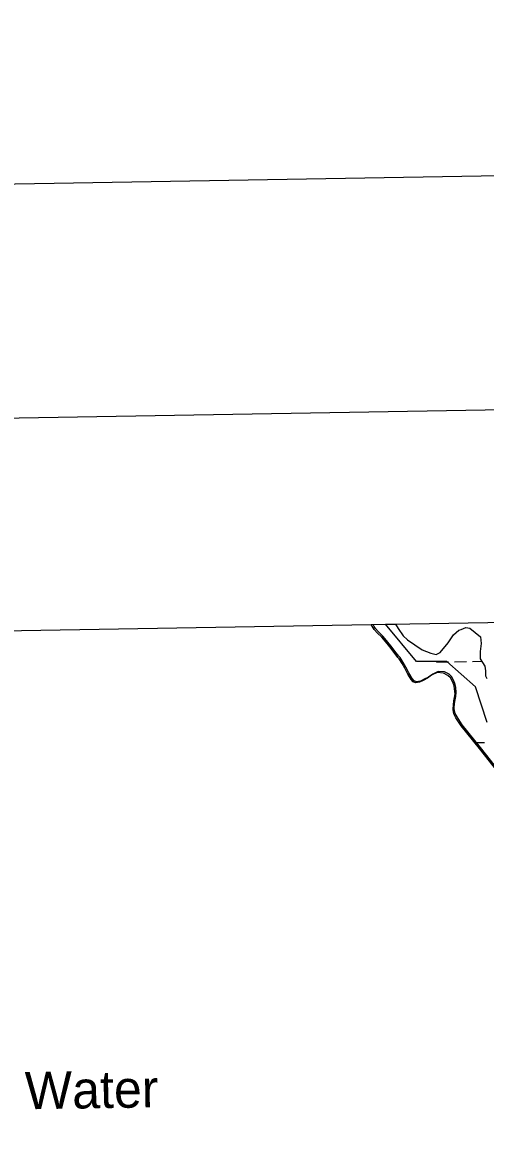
# Model space of a CAD drawing. Extents: x 3887375 to 3925618, y 296674 to 322633.
# Drawn here: x 3899491 to 3900727, y 319034 to 322050 of the extents above; entities that cross this region are included whole.
import ezdxf

# ---------------------------------------------------------------- set-up
doc = ezdxf.new("R2010")
doc.units = 0
for name, color, linetype in [('G-ANNO-NPLT', 7, 'Continuous'), ('V-ANNO-SYMB', 7, 'Continuous'), ('V-GRID-FRAM', 7, 'Continuous'), ('V-RIVR-IDEN', 7, 'Continuous'), ('V-TOPO-SHOR', 7, 'Continuous'), ('V-WETL-SWMP', 7, 'Continuous')]:
    doc.layers.add(name, color=color, linetype=linetype)

msp = doc.modelspace()

# ---------------------------------------------------------------- linework, layer by layer
at = {"layer": 'G-ANNO-NPLT'}
msp.add_lwpolyline([(3888373.5, 297257.3), (3925034.7, 297886.6), (3924620, 322049.7), (3887958.7, 321420.4)], close=True, dxfattribs=at)
at = {"layer": 'V-ANNO-SYMB'}
msp.add_lwpolyline([(3891112.5, 297929.5), (3924190.8, 298497.3), (3923797.5, 321410.5), (3890719.2, 320842.7), (3891112.5, 297929.5)], dxfattribs=at)
at = {"layer": 'V-GRID-FRAM'}
msp.add_lwpolyline([(3891343.3, 320285.8), (3923192.8, 320832.5), (3923512.8, 302652.9), (3891647.4, 302105.9), (3891343.3, 320285.8)], dxfattribs=at)
at = {"layer": 'V-TOPO-SHOR'}
for p, q in [((3900486.2, 320442.8), (3900494.1, 320430.9)), ((3900494.1, 320430.9), (3900506.6, 320411.4)), ((3900506.6, 320411.4), (3900519, 320400.7)), ((3900627.1, 320393.1), (3900641.2, 320414.3)), ((3900641.2, 320414.3), (3900655.3, 320426.7)), ((3900655.3, 320426.7), (3900662.3, 320428.4)), ((3900662.3, 320428.4), (3900674.7, 320433.7)), ((3900674.7, 320433.7), (3900685.3, 320431.9)), ((3900685.3, 320431.9), (3900713.8, 320408.7)), ((3900519, 320400.7), (3900558.1, 320374)), ((3900605.9, 320366.7), (3900627.1, 320393.1)), ((3900715.6, 320391), (3900712.2, 320369.8)), ((3900713.8, 320408.7), (3900715.6, 320391)), ((3900558.1, 320374), (3900581.2, 320365)), ((3900581.2, 320365), (3900595.3, 320361.4)), ((3900595.3, 320361.4), (3900605.9, 320366.7)), ((3900712.2, 320369.8), (3900712.3, 320350.3)), ((3900712.3, 320350.3), (3900724.7, 320330.8)), ((3900724.7, 320330.8), (3900726.6, 320318.3)), ((3900726.6, 320318.3), (3900726.6, 320304.2))]:
    msp.add_line(p, q, dxfattribs=at)
for points in [[(3900575, 320301.4), (3900563.1, 320295.5), (3900553.2, 320290.3), (3900548.4, 320289.4), (3900542.6, 320288.4), (3900536.6, 320291.3), (3900531, 320297.2), (3900522.5, 320312.2), (3900514.2, 320327.8), (3900506.9, 320340.6), (3900499.2, 320353.2), (3900495.9, 320356.9), (3900488.4, 320366.1), (3900473.9, 320384.8), (3900462.8, 320399.3), (3900452.6, 320410.7), (3900440.2, 320422.6), (3900432.9, 320431.3), (3900429.6, 320436.1), (3900426.6, 320441.8)], [(3900763.5, 320049.9), (3900713.2, 320113.3), (3900664.9, 320173.5), (3900650.8, 320195.1), (3900645.6, 320204.3), (3900644.2, 320210.3), (3900643.4, 320218.8), (3900644.4, 320230.4), (3900645.7, 320240.8), (3900647.4, 320249.6), (3900648.7, 320259.8), (3900647.6, 320273.1), (3900646.2, 320281.4), (3900642.6, 320290.9), (3900636.2, 320302.6), (3900629.7, 320308.7), (3900617.6, 320315.3), (3900600.5, 320316.5), (3900586, 320309.2), (3900575, 320301.4)]]:
    msp.add_lwpolyline(points, dxfattribs=at)
at = {"layer": 'V-WETL-SWMP'}
for p, q in [((3900422, 320441.7), (3900486.2, 320442.8)), ((3900426.7, 320433), (3900422, 320441.7)), ((3900459.6, 320442.3), (3900486.2, 320442.8)), ((3900542.3, 320342.5), (3900459.6, 320442.3)), ((3900486.2, 320442.8), (3900494.1, 320430.9)), ((3900486.2, 320442.8), (3900494.1, 320430.9)), ((3900430, 320428.2), (3900426.7, 320433)), ((3900437.3, 320419.5), (3900430, 320428.2)), ((3900449.7, 320407.6), (3900437.3, 320419.5)), ((3900494.1, 320430.9), (3900506.6, 320411.4)), ((3900494.1, 320430.9), (3900506.6, 320411.4)), ((3900506.6, 320411.4), (3900519, 320400.7)), ((3900506.6, 320411.4), (3900519, 320400.7)), ((3900627.1, 320393.1), (3900641.2, 320414.3)), ((3900627.1, 320393.1), (3900641.2, 320414.3)), ((3900641.2, 320414.3), (3900655.3, 320426.7)), ((3900641.2, 320414.3), (3900655.3, 320426.7)), ((3900655.3, 320426.7), (3900662.3, 320428.4)), ((3900655.3, 320426.7), (3900662.3, 320428.4)), ((3900662.3, 320428.4), (3900674.7, 320433.7)), ((3900662.3, 320428.4), (3900674.7, 320433.7)), ((3900674.7, 320433.7), (3900685.3, 320431.9)), ((3900674.7, 320433.7), (3900685.3, 320431.9)), ((3900685.3, 320431.9), (3900713.8, 320408.7)), ((3900685.3, 320431.9), (3900713.8, 320408.7)), ((3900460, 320396.2), (3900449.7, 320407.6)), ((3900471, 320381.8), (3900460, 320396.2)), ((3900485.5, 320363), (3900471, 320381.8)), ((3900519, 320400.7), (3900558.1, 320374)), ((3900519, 320400.7), (3900558.1, 320374)), ((3900605.9, 320366.7), (3900627.1, 320393.1)), ((3900605.9, 320366.7), (3900627.1, 320393.1)), ((3900715.6, 320391), (3900712.2, 320369.8)), ((3900715.6, 320391), (3900712.2, 320369.8)), ((3900713.8, 320408.7), (3900715.6, 320391)), ((3900713.8, 320408.7), (3900715.6, 320391)), ((3900493, 320353.9), (3900485.5, 320363)), ((3900496.3, 320350.2), (3900493, 320353.9)), ((3900504.1, 320337.7), (3900496.3, 320350.2)), ((3900558.1, 320374), (3900581.2, 320365)), ((3900558.1, 320374), (3900581.2, 320365)), ((3900581.2, 320365), (3900595.3, 320361.4)), ((3900581.2, 320365), (3900595.3, 320361.4)), ((3900595.3, 320361.4), (3900605.9, 320366.7)), ((3900595.3, 320361.4), (3900605.9, 320366.7)), ((3900712.2, 320369.8), (3900712.3, 320350.3)), ((3900712.2, 320369.8), (3900712.3, 320350.3)), ((3900712.3, 320350.3), (3900724.7, 320330.8)), ((3900712.3, 320350.3), (3900724.7, 320330.8)), ((3900511.4, 320324.8), (3900504.1, 320337.7)), ((3900519.7, 320309.2), (3900511.4, 320324.8)), ((3900623.4, 320342.5), (3900542.3, 320342.5)), ((3900596.2, 320341.4), (3900628.2, 320341.9)), ((3900700.1, 320274.8), (3900623.4, 320342.5)), ((3900624.1, 320341.9), (3900628.2, 320341.9)), ((3900644.1, 320342.2), (3900676.1, 320342.7)), ((3900692, 320343), (3900716.6, 320343.4)), ((3900724.7, 320330.8), (3900726.6, 320318.3)), ((3900724.7, 320330.8), (3900726.6, 320318.3)), ((3900528.2, 320294.4), (3900519.7, 320309.2)), ((3900533.8, 320288.4), (3900528.2, 320294.4)), ((3900560.2, 320292.5), (3900550.4, 320287.4)), ((3900572.1, 320298.3), (3900560.2, 320292.5)), ((3900583, 320306), (3900572.1, 320298.3)), ((3900597.4, 320313.2), (3900583, 320306)), ((3900614.5, 320312), (3900597.4, 320313.2)), ((3900626.5, 320305.4), (3900614.5, 320312)), ((3900633, 320299.2), (3900626.5, 320305.4)), ((3900639.4, 320287.5), (3900633, 320299.2)), ((3900726.6, 320318.3), (3900726.6, 320304.2)), ((3900726.6, 320318.3), (3900726.6, 320304.2)), ((3900726.6, 320304.2), (3900730.2, 320297.1)), ((3900539.9, 320285.5), (3900533.8, 320288.4)), ((3900545.6, 320286.4), (3900539.9, 320285.5)), ((3900550.4, 320287.4), (3900545.6, 320286.4)), ((3900643, 320278.1), (3900639.4, 320287.5)), ((3900644.5, 320269.9), (3900643, 320278.1)), ((3900645.7, 320256.5), (3900644.5, 320269.9)), ((3900731.7, 320180.1), (3900700.1, 320274.8)), ((3900641.5, 320227.3), (3900642.7, 320237.7)), ((3900642.7, 320237.7), (3900644.4, 320246.4)), ((3900644.4, 320246.4), (3900645.7, 320256.5)), ((3900640.5, 320215.8), (3900641.5, 320227.3)), ((3900641.4, 320207.3), (3900640.5, 320215.8)), ((3900642.8, 320201.3), (3900641.4, 320207.3)), ((3900648, 320192.2), (3900642.8, 320201.3)), ((3900662.2, 320170.6), (3900648, 320192.2)), ((3900710.5, 320110.5), (3900662.2, 320170.6)), ((3900673.5, 320156.6), (3900673.4, 320161.8)), ((3900697.8, 320126.3), (3900724, 320126.8)), ((3900760.9, 320047.2), (3900710.5, 320110.5))]:
    msp.add_line(p, q, dxfattribs=at)

# ---------------------------------------------------------------- texts
at = {"layer": 'V-RIVR-IDEN'}
msp.add_text('Water', height=100, rotation=0.8972, dxfattribs=at).set_placement((3899497.8, 319146.5))

doc.saveas('drawing.dxf')
